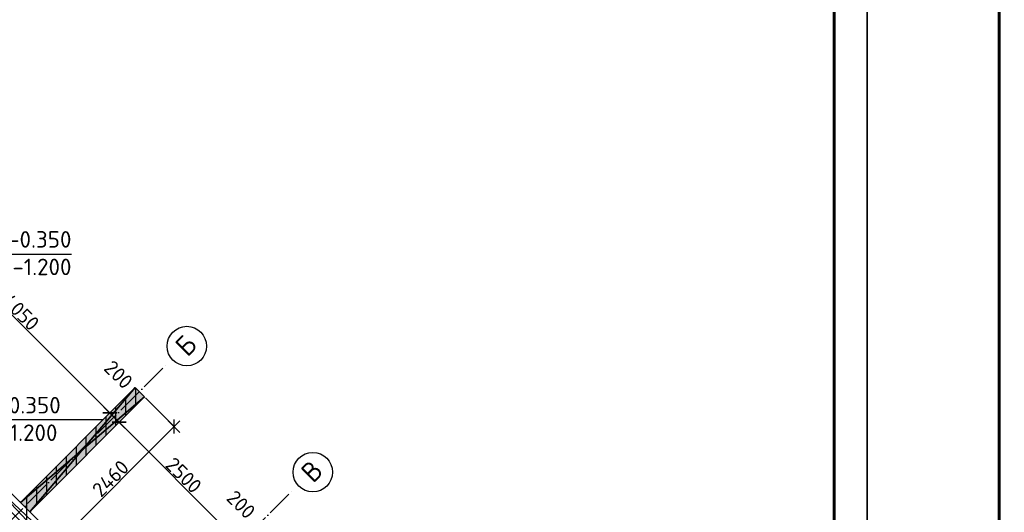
# Model space of a CAD drawing. Header units: millimetres. Extents: x 40580 to 559114, y -343730 to 81020.
# Tile 320 of 656: x 360673 to 375600, y -68076 to -60617. Entities that reach past the tile are written whole.
import ezdxf
from ezdxf.enums import TextEntityAlignment as Align

# ---------------------------------------------------------------- set-up
doc = ezdxf.new("R2010")
doc.units = ezdxf.units.MM
doc.linetypes.add('______11', pattern=[500, 400, -50, 0, -50])
doc.linetypes.add('______5', pattern=[1100, 800, -100, 100, -100])
for name, color, linetype in [('____________', 7, 'Continuous'), ('___________________', 253, '______5'), ('______________________', 7, 'Continuous'), ('_______________________', 7, 'Continuous'), ('Тонкие', 7, 'Continuous')]:
    doc.layers.add(name, color=color, linetype=linetype)
doc.styles.add('ISOCPEUR', font='isocpeur.ttf')

# ---------------------------------------------------------------- blocks, each defined once
blk = doc.blocks.new('ALL_ML_STRICH')
at = {"color": 0, "linetype": 'ByBlock', "lineweight": -2}
for p, q in [((-1, 0), (0.5, 0)), ((-0.3, -0.3), (0.3, 0.3)), ((0, -0.5), (0, 0.5))]:
    blk.add_line(p, q, dxfattribs=at)
blk = doc.blocks.new('Из_буфера8386')
at = {"linetype": 'Continuous', "lineweight": 25, "ltscale": 100}
blk.add_lwpolyline([(62, 59400), (62, 0), (42062, 0), (42062, 59400), (62, 59400)], dxfattribs=at)
blk.add_lwpolyline([(62, 59400), (62, 0), (42062, 0), (42062, 59400), (62, 59400)], dxfattribs=at)
at = {"linetype": 'Continuous', "lineweight": 60, "ltscale": 100}
blk.add_lwpolyline([(2062, 58900), (2062, 500), (41562, 500), (41562, 58900), (2062, 58900)], dxfattribs=at)

msp = doc.modelspace()

# ---------------------------------------------------------------- hatches: boundary and pattern name
at = {"layer": '____________', "linetype": 'Continuous'}
msp.add_hatch(color=254, dxfattribs=at).paths.add_polyline_path([(362423.3, -66187.7), (360683.8, -67927.2), (360825.2, -68068.6), (362564.7, -66329.2)])

# ---------------------------------------------------------------- linework, layer by layer
at = {"layer": '____________', "color": 253, "linetype": '______5'}
for p, q in [((362433.2, -66460.7), (362433.2, -66197.6)), ((362133.2, -66760.7), (362133.2, -66477.8)), ((361833.2, -67060.7), (361833.2, -66777.8)), ((361533.2, -67360.7), (361533.2, -67077.8)), ((361233.2, -67660.7), (361233.2, -67377.8)), ((360933.2, -67960.7), (360933.2, -67677.8))]:
    msp.add_line(p, q, dxfattribs=at)
at = {"layer": '____________', "color": 253, "linetype": '______11'}
for p, q in [((362283.2, -66610.7), (362283.2, -66327.8)), ((361983.2, -66910.7), (361983.2, -66627.8)), ((361683.2, -67210.7), (361683.2, -66927.8)), ((361383.2, -67510.7), (361383.2, -67227.8)), ((361083.2, -67810.7), (361083.2, -67527.8)), ((360783.2, -68026.6), (360783.2, -67827.8)), ((360783.2, -68309.4), (360783.2, -68026.6))]:
    msp.add_line(p, q, dxfattribs=at)
at = {"layer": '___________________', "color": 253, "linetype": '______11'}
for p, q in [((344526.4, -84211.9), (362911.2, -65827.1)), ((346435.6, -86121.1), (364820.4, -67736.3))]:
    msp.add_line(p, q, dxfattribs=at)
at = {"layer": '___________________', "color": 7, "linetype": 'Continuous'}
for centre in [(363206.9, -65558.9), (365116.1, -67468.1)]:
    msp.add_circle(centre, 298.8, dxfattribs=at)
at = {"layer": '______________________', "color": 7, "linetype": 'Continuous'}
for p, q in [((359175.6, -63707.8), (362039.4, -66571.6)), ((362039.4, -66571.6), (362180.8, -66713.1)), ((362180.8, -66713.1), (363948.6, -68480.8)), ((361273.6, -68517), (363013.1, -66777.5))]:
    msp.add_line(p, q, dxfattribs=at)
at = {"layer": '______________________', "color": 253, "linetype": 'Continuous'}
for p, q in [((362409.1, -66201.9), (362039.4, -66571.6)), ((362409.1, -66201.9), (362039.4, -66571.6)), ((362550.6, -66343.3), (362180.8, -66713.1)), ((362550.6, -66343.3), (362180.8, -66713.1)), ((362578.8, -66343.3), (363013.1, -66777.5))]:
    msp.add_line(p, q, dxfattribs=at)
at = {"layer": '_______________________', "color": 7, "linetype": 'Continuous'}
for p, q in [((358718, -64165.4), (361458, -64165.4)), ((361935.4, -66675.6), (359195.4, -66675.6))]:
    msp.add_line(p, q, dxfattribs=at)

# ---------------------------------------------------------------- block references
at = {"layer": '______________________', "color": 7, "linetype": 'Continuous', "yscale": 250, "zscale": 250}
for p, xscale, rotation in [((362039.4, -66571.6), 250, 314.9999999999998), ((362039.4, -66571.6), 250, 134.9999999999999), ((362180.8, -66713.1), 250, 314.9999999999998), ((362180.8, -66713.1), 250, 134.9999999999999), ((363013.1, -66777.5), 250.0000000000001, 44.99999999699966)]:
    msp.add_blockref('ALL_ML_STRICH', p, dxfattribs=dict(at, xscale=xscale, rotation=rotation))
at = {"layer": 'Тонкие'}
for p in [(331458, -96794), (373458, -96794)]:
    msp.add_blockref('Из_буфера8386', p, dxfattribs=at)

# ---------------------------------------------------------------- texts
at = {"layer": '___________________', "color": 7, "linetype": 'Continuous', "style": 'ISOCPEUR', "width": 0.999536}
for s, p, p2 in [('Б', (363214.4, -65736), (363384, -65566.4)), ('В', (365123.6, -67645.2), (365293.2, -67475.6))]:
    msp.add_text(s, height=300, rotation=45, dxfattribs=at).set_placement(p, p2, align=Align.FIT)
at = {"layer": '______________________', "color": 7, "style": 'ISOCPEUR'}
for s, rotation, p in [('4050', 315, (360392.5, -64903.6)), ('200', 315, (361933.6, -65908.9)), ('2460', 45, (361907.1, -67862.2)), ('2500', 315, (362865.3, -67376.3)), ('200', 315, (363792.1, -67876.5))]:
    msp.add_text(s, height=220, rotation=rotation, dxfattribs=at).set_placement(p)
at = {"layer": '_______________________', "color": 7, "linetype": 'Continuous', "style": 'ISOCPEUR'}
for s, p, p2 in [('отм. в -0.350', (359358, -64068.7), (361458, -64068.7)), ('отм. н -1.200', (359408, -64485.4), (361458, -64485.4)), ('отм. в -0.350', (359195.4, -66578.9), (361295.4, -66578.9)), ('отм. н -1.200', (359195.4, -66995.6), (361245.4, -66995.6))]:
    msp.add_text(s, height=250, dxfattribs=at).set_placement(p, p2, align=Align.FIT)

# ---------------------------------------------------------------- meshes
at = {"layer": '____________', "color": 7, "linetype": 'Continuous'}
mesh = msp.add_polyface(dxfattribs=at)
corners = [(362593, -70119.2, -350), (362734.4, -69977.8, -350), (357820, -65063.4, -350), (357678.6, -65204.9, -350)]
mesh.append_faces([[corners[k] for k in face] for face in [(1, 2, 0)]], dxfattribs={"vtx1": -1, "color": 7})
mesh.append_faces([[corners[k] for k in face] for face in [(2, 3, 0)]], dxfattribs={"vtx2": -1, "color": 7})
mesh = msp.add_polyface(dxfattribs=at)
corners = [(362734.4, -69977.8, -3800), (362593, -70119.2, -3800), (357678.6, -65204.9, -3800), (357820, -65063.4, -3800)]
mesh.append_faces([[corners[k] for k in face] for face in [(1, 2, 0)]], dxfattribs={"vtx1": -1, "color": 7})
mesh.append_faces([[corners[k] for k in face] for face in [(2, 3, 0)]], dxfattribs={"vtx2": -1, "color": 7})
mesh = msp.add_polyface(dxfattribs=at)
corners = [(362734.4, -69977.8, -3800), (357820, -65063.4, -3800), (357820, -65063.4, -350), (362734.4, -69977.8, -350)]
mesh.append_faces([[corners[k] for k in face] for face in [(1, 2, 0)]], dxfattribs={"vtx1": -1, "color": 7})
mesh.append_faces([[corners[k] for k in face] for face in [(2, 3, 0)]], dxfattribs={"vtx2": -1, "color": 7})
mesh = msp.add_polyface(dxfattribs=at)
corners = [(357678.6, -65204.9, -3800), (362593, -70119.2, -3800), (362593, -70119.2, -350), (357678.6, -65204.9, -350)]
mesh.append_faces([[corners[k] for k in face] for face in [(1, 2, 0)]], dxfattribs={"vtx1": -1, "color": 7})
mesh.append_faces([[corners[k] for k in face] for face in [(2, 3, 0)]], dxfattribs={"vtx2": -1, "color": 7})
mesh = msp.add_polyface(dxfattribs=at)
corners = [(362423.3, -66187.7, -1200), (360683.8, -67927.2, -1200), (360683.8, -67927.2, -350), (362423.3, -66187.7, -350)]
mesh.append_faces([[corners[k] for k in face] for face in [(1, 2, 0)]], dxfattribs={"vtx1": -1, "color": 7})
mesh.append_faces([[corners[k] for k in face] for face in [(2, 3, 0)]], dxfattribs={"vtx2": -1, "color": 7})
mesh = msp.add_polyface(dxfattribs=at)
corners = [(362564.7, -66329.2, -350), (362423.3, -66187.7, -350), (360683.8, -67927.2, -350), (360825.2, -68068.6, -350)]
mesh.append_faces([[corners[k] for k in face] for face in [(1, 2, 0)]], dxfattribs={"vtx1": -1, "color": 7})
mesh.append_faces([[corners[k] for k in face] for face in [(2, 3, 0)]], dxfattribs={"vtx2": -1, "color": 7})
mesh = msp.add_polyface(dxfattribs=at)
corners = [(362423.3, -66187.7, -1200), (362564.7, -66329.2, -1200), (360825.2, -68068.6, -1200), (360683.8, -67927.2, -1200)]
mesh.append_faces([[corners[k] for k in face] for face in [(1, 2, 0)]], dxfattribs={"vtx1": -1, "color": 7})
mesh.append_faces([[corners[k] for k in face] for face in [(2, 3, 0)]], dxfattribs={"vtx2": -1, "color": 7})
mesh = msp.add_polyface(dxfattribs=at)
corners = [(362564.7, -66329.2, -1200), (362423.3, -66187.7, -1200), (362423.3, -66187.7, -350), (362564.7, -66329.2, -350)]
mesh.append_faces([[corners[k] for k in face] for face in [(1, 2, 0)]], dxfattribs={"vtx1": -1, "color": 7})
mesh.append_faces([[corners[k] for k in face] for face in [(2, 3, 0)]], dxfattribs={"vtx2": -1, "color": 7})
mesh = msp.add_polyface(dxfattribs=at)
corners = [(360825.2, -68068.6, -1200), (362564.7, -66329.2, -1200), (362564.7, -66329.2, -350), (360825.2, -68068.6, -350)]
mesh.append_faces([[corners[k] for k in face] for face in [(1, 2, 0)]], dxfattribs={"vtx1": -1, "color": 7})
mesh.append_faces([[corners[k] for k in face] for face in [(2, 3, 0)]], dxfattribs={"vtx2": -1, "color": 7})
mesh = msp.add_polyface(dxfattribs=at)
corners = [(360683.8, -67927.2, -1200), (360825.2, -68068.6, -1200), (360825.2, -68068.6, -350), (360683.8, -67927.2, -350)]
mesh.append_faces([[corners[k] for k in face] for face in [(1, 2, 0)]], dxfattribs={"vtx1": -1, "color": 7})
mesh.append_faces([[corners[k] for k in face] for face in [(2, 3, 0)]], dxfattribs={"vtx2": -1, "color": 7})

doc.saveas('drawing.dxf')
